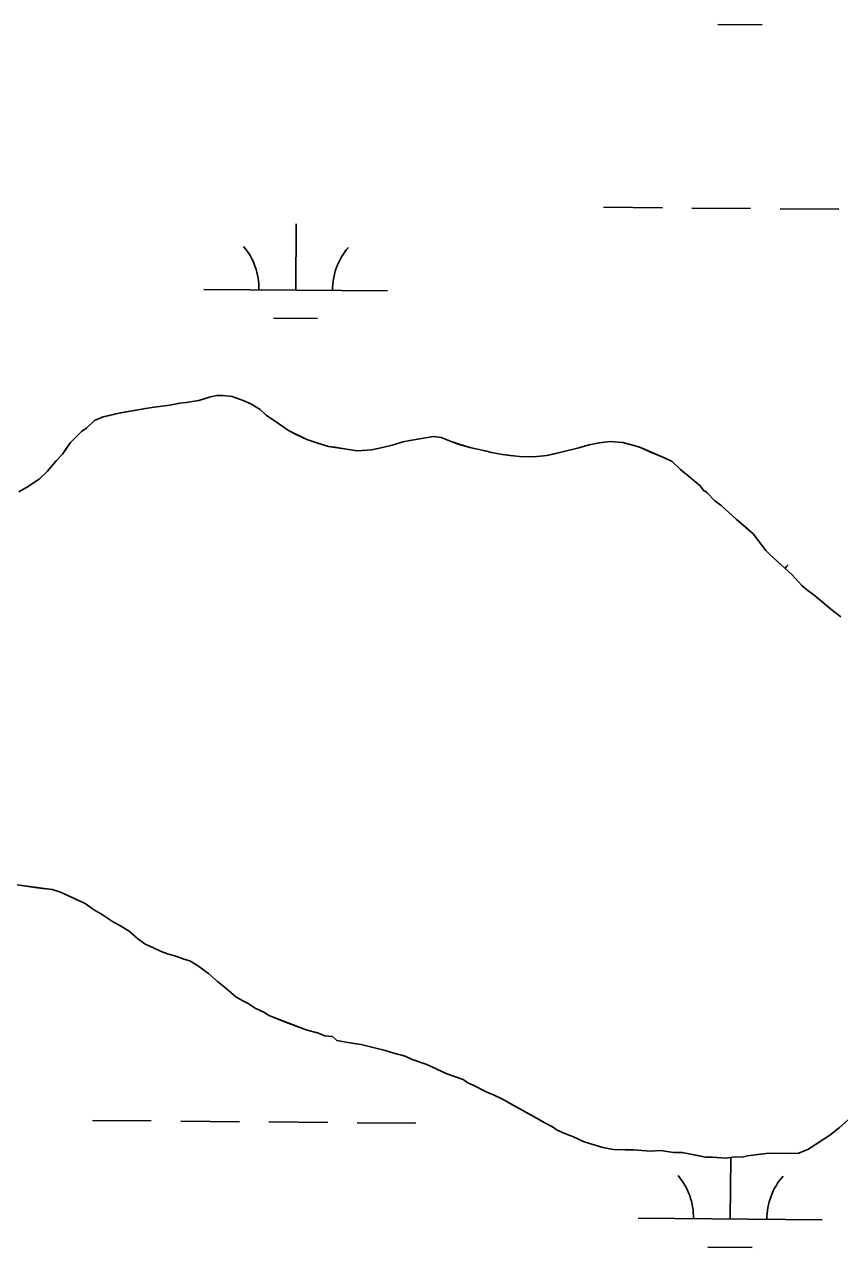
# Model space of a CAD drawing. Extents: x 3271442 to 3309282, y 752266 to 777610.
# Drawn here: x 3301848 to 3302291, y 758834 to 759499 of the extents above; entities that cross this region are included whole.
import ezdxf

# ---------------------------------------------------------------- set-up
doc = ezdxf.new("R2010")
doc.units = 0
for name, color, linetype in [('V-SITE-VEGE', 7, 'Continuous'), ('V-TOPO-SHOR', 7, 'Continuous'), ('V-WETL-SWMP', 7, 'Continuous')]:
    doc.layers.add(name, color=color, linetype=linetype)

msp = doc.modelspace()

# ---------------------------------------------------------------- linework, layer by layer
at = {"layer": 'V-SITE-VEGE'}
for p, q in [((3301918.54, 759291.18), (3301913.85, 759290.45)), ((3301927.05, 759292.25), (3301918.54, 759291.18)), ((3301932.59, 759293.39), (3301927.05, 759292.25)), ((3301935.99, 759293.74), (3301932.59, 759293.39)), ((3301942.81, 759294.84), (3301935.99, 759293.74)), ((3301949.22, 759296.81), (3301942.81, 759294.84)), ((3301952.63, 759297.58), (3301949.22, 759296.81)), ((3301956.02, 759297.5), (3301952.63, 759297.58)), ((3301961.1, 759296.95), (3301956.02, 759297.5)), ((3301966.98, 759294.69), (3301961.1, 759296.95)), ((3301971.18, 759292.89), (3301966.98, 759294.69)), ((3301976.2, 759289.8), (3301971.18, 759292.89)), ((3301890.83, 759285.91), (3301886.12, 759283.9)), ((3301899.37, 759287.83), (3301890.83, 759285.91)), ((3301913.85, 759290.45), (3301899.37, 759287.83)), ((3301979.52, 759286.75), (3301976.2, 759289.8)), ((3301986.2, 759282.35), (3301979.52, 759286.75)), ((3301879.2, 759278.13), (3301873.11, 759271.91)), ((3301881.78, 759279.76), (3301879.2, 759278.13)), ((3301886.12, 759283.9), (3301881.78, 759279.76)), ((3301991.62, 759278.41), (3301986.2, 759282.35)), ((3302001.69, 759273.5), (3301991.62, 759278.41)), ((3301873.11, 759271.91), (3301868.71, 759265.65)), ((3302007.16, 759271.67), (3302001.69, 759273.5)), ((3302013.48, 759269.82), (3302007.16, 759271.67)), ((3302053.84, 759272.25), (3302048.71, 759270.68)), ((3302057.67, 759273.01), (3302053.84, 759272.25)), ((3302070.46, 759275.24), (3302057.67, 759273.01)), ((3302074.68, 759274.72), (3302070.46, 759275.24)), ((3302080.15, 759272.47), (3302074.68, 759274.72)), ((3302083.93, 759271.11), (3302080.15, 759272.47)), ((3302090.25, 759269.26), (3302083.93, 759271.11)), ((3302160.73, 759271.81), (3302155.19, 759270.67)), ((3302166.69, 759272.52), (3302160.73, 759271.81)), ((3302173.47, 759271.93), (3302166.69, 759272.52)), ((3302180.21, 759270.07), (3302173.47, 759271.93)), ((3301868.71, 759265.65), (3301865.23, 759261.91)), ((3302029.11, 759267.33), (3302013.48, 759269.82)), ((3302036.77, 759267.99), (3302029.11, 759267.33)), ((3302042.73, 759269.12), (3302036.77, 759267.99)), ((3302048.71, 759270.68), (3302042.73, 759269.12)), ((3302098.69, 759267.36), (3302090.25, 759269.26)), ((3302102.06, 759266.43), (3302098.69, 759267.36)), ((3302107.98, 759265.44), (3302102.06, 759266.43)), ((3302117.29, 759264.37), (3302107.98, 759265.44)), ((3302124.92, 759264.18), (3302117.29, 759264.37)), ((3302132.15, 759264.86), (3302124.92, 759264.18)), ((3302140.68, 759266.78), (3302132.15, 759264.86)), ((3302149.64, 759269.11), (3302140.68, 759266.78)), ((3302155.19, 759270.67), (3302149.64, 759269.11)), ((3302183.16, 759269.15), (3302180.21, 759270.07)), ((3302196.59, 759263.32), (3302183.16, 759269.15)), ((3301865.23, 759261.91), (3301860.43, 759256.09)), ((3302200.37, 759261.53), (3302196.59, 759263.32)), ((3302204.93, 759257.18), (3302200.37, 759261.53)), ((3301856.08, 759251.95), (3301849.62, 759247.86)), ((3301860.43, 759256.09), (3301856.08, 759251.95)), ((3302215.33, 759248.45), (3302204.93, 759257.18)), ((3301849.62, 759247.86), (3301844.89, 759245.01)), ((3302217.8, 759245.42), (3302215.33, 759248.45)), ((3302218.22, 759245.41), (3302217.8, 759245.42)), ((3302219.48, 759244.53), (3302218.22, 759245.41)), ((3302223.61, 759240.19), (3302219.48, 759244.53)), ((3302226.94, 759237.56), (3302223.61, 759240.19)), ((3302235.25, 759230.15), (3302226.94, 759237.56)), ((3302244.4, 759222.3), (3302235.25, 759230.15)), ((3302247.27, 759218.41), (3302244.4, 759222.3)), ((3302251.39, 759213.22), (3302247.27, 759218.41)), ((3302253.87, 759210.61), (3302251.39, 759213.22)), ((3302265.5, 759200.16), (3302253.87, 759210.61)), ((3302270.87, 759194.09), (3302265.5, 759200.16)), ((3302273.37, 759191.91), (3302270.87, 759194.09)), ((3302277.54, 759188.84), (3302273.37, 759191.91)), ((3302287.52, 759180.54), (3302277.54, 759188.84)), ((3302292.1, 759177.03), (3302287.52, 759180.54)), ((3301844.01, 759031.21), (3301863.04, 759028.64)), ((3301863.04, 759028.64), (3301867.68, 759027.25)), ((3301867.68, 759027.25), (3301881.1, 759020.99)), ((3301881.1, 759020.99), (3301886.11, 759017.48)), ((3301886.11, 759017.48), (3301889.87, 759015.27)), ((3301889.87, 759015.27), (3301896.56, 759010.87)), ((3301896.56, 759010.87), (3301899.91, 759009.09)), ((3301899.91, 759009.09), (3301904.92, 759006)), ((3301904.92, 759006), (3301909.5, 759002.07)), ((3301909.5, 759002.07), (3301913.66, 758999)), ((3301913.66, 758999), (3301917.86, 758997.2)), ((3301917.86, 758997.2), (3301922.48, 758994.97)), ((3301922.48, 758994.97), (3301925.84, 758993.62)), ((3301925.84, 758993.62), (3301930.9, 758992.22)), ((3301930.9, 758992.22), (3301934.68, 758990.86)), ((3301934.68, 758990.86), (3301938.05, 758989.93)), ((3301938.05, 758989.93), (3301942.23, 758987.29)), ((3301942.23, 758987.29), (3301948.07, 758982.91)), ((3301948.07, 758982.91), (3301953.05, 758978.55)), ((3301953.05, 758978.55), (3301957.64, 758975.04)), ((3301957.64, 758975.04), (3301963.04, 758970.24)), ((3301963.04, 758970.24), (3301966.8, 758968.03)), ((3301966.8, 758968.03), (3301969.74, 758966.69)), ((3301969.74, 758966.69), (3301973.5, 758964.06)), ((3301973.5, 758964.06), (3301978.53, 758961.82)), ((3301978.53, 758961.82), (3301981.03, 758960.06)), ((3301981.03, 758960.06), (3302001.21, 758952.36)), ((3302001.21, 758952.36), (3302007.96, 758950.5)), ((3302007.96, 758950.5), (3302011.32, 758949.15)), ((3302011.32, 758949.15), (3302015.55, 758948.63)), ((3302015.55, 758948.63), (3302018.04, 758946.44)), ((3302018.04, 758946.44), (3302023.96, 758945.45)), ((3302023.96, 758945.45), (3302031.14, 758944.43)), ((3302031.14, 758944.43), (3302044.22, 758941.15)), ((3302044.22, 758941.15), (3302048.43, 758939.78)), ((3302048.43, 758939.78), (3302055.17, 758937.92)), ((3302055.17, 758937.92), (3302058.95, 758936.13)), ((3302058.95, 758936.13), (3302066.94, 758933.4)), ((3302066.94, 758933.4), (3302077.85, 758928.47)), ((3302077.85, 758928.47), (3302086.69, 758925.29)), ((3302086.69, 758925.29), (3302089.19, 758923.53)), ((3302089.19, 758923.53), (3302092.12, 758922.19)), ((3302092.12, 758922.19), (3302099.25, 758918.62)), ((3302099.25, 758918.62), (3302103.46, 758916.83)), ((3302103.46, 758916.83), (3302108.06, 758914.59)), ((3302108.06, 758914.59), (3302131.09, 758901.74)), ((3302131.09, 758901.74), (3302135.28, 758899.52)), ((3302135.28, 758899.52), (3302137.78, 758897.76)), ((3302286.2, 758895.06), (3302291.39, 758899.18)), ((3302291.39, 758899.18), (3302296.15, 758903.3)), ((3302137.78, 758897.76), (3302141.98, 758895.96)), ((3302141.98, 758895.96), (3302146.61, 758894.16)), ((3302146.61, 758894.16), (3302152.48, 758891.47)), ((3302274.14, 758887.29), (3302286.2, 758895.06)), ((3302152.48, 758891.47), (3302162.58, 758888.26)), ((3302162.58, 758888.26), (3302168.5, 758887.27)), ((3302168.5, 758887.27), (3302179.53, 758887)), ((3302179.53, 758887), (3302188.42, 758886.37)), ((3302188.42, 758886.37), (3302193.94, 758886.66)), ((3302193.94, 758886.66), (3302201.13, 758885.64)), ((3302201.13, 758885.64), (3302205.79, 758885.53)), ((3302205.79, 758885.53), (3302218.46, 758883.1)), ((3302241.39, 758883.83), (3302252.88, 758885.25)), ((3302252.88, 758885.25), (3302262.63, 758885.02)), ((3302262.63, 758885.02), (3302269, 758885.29)), ((3302269, 758885.29), (3302274.14, 758887.29)), ((3302218.46, 758883.1), (3302222.28, 758883.01)), ((3302222.28, 758883.01), (3302229.47, 758882.42)), ((3302229.47, 758882.42), (3302234.58, 758883.14)), ((3302234.58, 758883.14), (3302238.4, 758883.05)), ((3302238.4, 758883.05), (3302241.39, 758883.83))]:
    msp.add_line(p, q, dxfattribs=at)
at = {"layer": 'V-TOPO-SHOR'}
for points in [[(3302204.93, 759257.18), (3302200.37, 759261.53), (3302196.59, 759263.32), (3302188.19, 759266.91), (3302183.16, 759269.15), (3302180.21, 759270.07), (3302176.84, 759271), (3302173.47, 759271.93), (3302166.69, 759272.52), (3302160.73, 759271.81), (3302155.19, 759270.67), (3302149.64, 759269.11), (3302140.68, 759266.78), (3302135.56, 759265.63), (3302132.15, 759264.86), (3302124.92, 759264.18), (3302117.29, 759264.37), (3302112.21, 759264.91), (3302107.98, 759265.44), (3302102.06, 759266.43), (3302098.69, 759267.36), (3302090.25, 759269.26), (3302087.3, 759270.18), (3302083.93, 759271.11), (3302080.15, 759272.47), (3302074.68, 759274.72), (3302070.46, 759275.24), (3302066.2, 759274.5), (3302061.94, 759273.75), (3302057.67, 759273.01), (3302053.84, 759272.25), (3302048.71, 759270.68), (3302042.73, 759269.12), (3302036.77, 759267.99), (3302029.11, 759267.33), (3302023.2, 759268.32), (3302016.86, 759269.32), (3302013.48, 759269.82), (3302007.16, 759271.67), (3302001.69, 759273.5), (3301996.24, 759276.17), (3301991.62, 759278.41), (3301986.2, 759282.35), (3301979.52, 759286.75), (3301976.2, 759289.8), (3301971.18, 759292.89), (3301966.98, 759294.69), (3301961.1, 759296.95), (3301956.02, 759297.5), (3301952.63, 759297.58), (3301949.22, 759296.81), (3301942.81, 759294.84), (3301935.99, 759293.74), (3301932.59, 759293.39), (3301927.05, 759292.25), (3301918.54, 759291.18), (3301913.85, 759290.45), (3301907.89, 759289.32), (3301903.2, 759288.58), (3301899.37, 759287.83), (3301894.25, 759286.68), (3301890.83, 759285.91), (3301886.12, 759283.9), (3301881.78, 759279.76), (3301879.2, 759278.13), (3301873.11, 759271.91), (3301871.35, 759269.4), (3301868.71, 759265.65), (3301865.23, 759261.91), (3301860.43, 759256.09), (3301856.08, 759251.95), (3301853.5, 759250.32), (3301849.62, 759247.86), (3301844.89, 759245.01)], [(3302292.1, 759177.03), (3302287.52, 759180.54), (3302281.69, 759185.34), (3302277.54, 759188.84), (3302273.37, 759191.91), (3302270.87, 759194.09), (3302265.5, 759200.16), (3302259.69, 759205.38), (3302253.87, 759210.61), (3302251.39, 759213.22), (3302247.27, 759218.41), (3302244.4, 759222.3), (3302239.83, 759226.22), (3302235.25, 759230.15), (3302229.44, 759235.38), (3302226.94, 759237.56), (3302223.61, 759240.19), (3302219.48, 759244.53), (3302218.22, 759245.41), (3302217.8, 759245.42), (3302215.33, 759248.45), (3302211.17, 759251.94), (3302204.93, 759257.18)], [(3301844.01, 759031.21), (3301855.01, 759029.68), (3301859.66, 759029.14), (3301863.04, 759028.64), (3301867.68, 759027.25), (3301881.1, 759020.99), (3301886.11, 759017.48), (3301889.87, 759015.27), (3301896.56, 759010.87), (3301899.91, 759009.09), (3301904.92, 759006), (3301909.5, 759002.07), (3301913.66, 758999), (3301917.86, 758997.2), (3301922.48, 758994.97), (3301925.84, 758993.62), (3301930.9, 758992.22), (3301934.68, 758990.86), (3301938.05, 758989.93), (3301942.23, 758987.29), (3301948.07, 758982.91), (3301953.05, 758978.55), (3301957.64, 758975.04), (3301963.04, 758970.24), (3301966.8, 758968.03), (3301969.74, 758966.69), (3301973.49, 758964.06), (3301978.53, 758961.82), (3301981.03, 758960.06), (3301991.54, 758955.99), (3302001.21, 758952.36), (3302007.96, 758950.5), (3302011.32, 758949.15), (3302015.55, 758948.63), (3302018.04, 758946.44), (3302023.96, 758945.45), (3302027.34, 758944.95), (3302031.14, 758944.43), (3302044.22, 758941.15), (3302048.43, 758939.78), (3302055.17, 758937.92), (3302058.95, 758936.13), (3302066.94, 758933.4), (3302077.85, 758928.47), (3302086.69, 758925.29), (3302089.19, 758923.53), (3302092.12, 758922.19)], [(3302092.12, 758922.19), (3302099.25, 758918.62), (3302103.45, 758916.82), (3302108.06, 758914.59), (3302113.51, 758911.49), (3302124.81, 758905.28), (3302131.09, 758901.74), (3302135.28, 758899.52), (3302137.78, 758897.76), (3302141.98, 758895.96), (3302146.61, 758894.16), (3302152.48, 758891.47), (3302156.69, 758890.1), (3302162.58, 758888.26), (3302168.5, 758887.27), (3302174.86, 758887.12), (3302179.53, 758887.01), (3302188.42, 758886.37), (3302193.94, 758886.66), (3302201.13, 758885.64), (3302205.79, 758885.53), (3302213.39, 758884.07), (3302218.46, 758883.1), (3302222.28, 758883.01), (3302229.47, 758882.42), (3302234.58, 758883.14), (3302238.4, 758883.05), (3302241.39, 758883.83), (3302246.92, 758884.54), (3302252.88, 758885.25), (3302262.63, 758885.02), (3302269, 758885.29), (3302274.14, 758887.29), (3302286.2, 758895.06), (3302288.79, 758897.12), (3302291.39, 758899.18), (3302296.16, 758903.3)]]:
    msp.add_lwpolyline(points, dxfattribs=at)
at = {"layer": 'V-WETL-SWMP'}
for p, q in [((3302225.26, 759499.39), (3302249.26, 759499.2)), ((3302163.03, 759399.9), (3302195.03, 759399.64)), ((3302211.03, 759399.51), (3302243.03, 759399.24)), ((3302259.02, 759399.11), (3302291.02, 759398.85)), ((3301995.59, 759354.85), (3301995.88, 759390.85)), ((3301945.59, 759355.26), (3302045.59, 759354.44)), ((3301983.46, 759339.52), (3302007.46, 759339.32)), ((3301913.85, 759290.45), (3301918.54, 759291.18)), ((3301918.54, 759291.18), (3301927.05, 759292.25)), ((3301927.05, 759292.25), (3301932.59, 759293.39)), ((3301932.59, 759293.39), (3301935.99, 759293.74)), ((3301935.99, 759293.74), (3301942.81, 759294.84)), ((3301942.81, 759294.84), (3301949.22, 759296.81)), ((3301949.22, 759296.81), (3301952.63, 759297.58)), ((3301952.63, 759297.58), (3301956.02, 759297.5)), ((3301956.02, 759297.5), (3301961.1, 759296.95)), ((3301961.1, 759296.95), (3301966.98, 759294.69)), ((3301966.98, 759294.69), (3301971.18, 759292.89)), ((3301971.18, 759292.89), (3301976.2, 759289.8)), ((3301886.12, 759283.9), (3301890.84, 759285.91)), ((3301890.84, 759285.91), (3301899.37, 759287.82)), ((3301899.37, 759287.82), (3301913.85, 759290.45)), ((3301976.2, 759289.8), (3301979.52, 759286.75)), ((3301979.52, 759286.75), (3301986.2, 759282.35)), ((3301873.11, 759271.91), (3301879.2, 759278.13)), ((3301879.2, 759278.13), (3301881.78, 759279.76)), ((3301881.78, 759279.76), (3301886.12, 759283.9)), ((3301986.2, 759282.35), (3301991.62, 759278.4)), ((3301991.62, 759278.4), (3302001.69, 759273.5)), ((3301868.72, 759265.65), (3301873.11, 759271.91)), ((3302001.69, 759273.5), (3302007.16, 759271.67)), ((3302007.16, 759271.67), (3302013.48, 759269.82)), ((3302048.71, 759270.67), (3302053.84, 759272.25)), ((3302053.84, 759272.25), (3302057.67, 759273.01)), ((3302057.67, 759273.01), (3302070.46, 759275.24)), ((3302070.46, 759275.24), (3302074.69, 759274.72)), ((3302074.69, 759274.72), (3302080.15, 759272.47)), ((3302080.15, 759272.47), (3302083.93, 759271.1)), ((3302083.93, 759271.1), (3302090.25, 759269.26)), ((3302155.19, 759270.67), (3302160.74, 759271.81)), ((3302160.74, 759271.81), (3302166.69, 759272.52)), ((3302166.69, 759272.52), (3302173.47, 759271.93)), ((3302173.47, 759271.93), (3302180.21, 759270.07)), ((3301865.23, 759261.91), (3301868.72, 759265.65)), ((3302013.48, 759269.82), (3302029.12, 759267.33)), ((3302029.12, 759267.33), (3302036.77, 759267.99)), ((3302036.77, 759267.99), (3302042.73, 759269.12)), ((3302042.73, 759269.12), (3302048.71, 759270.67)), ((3302090.25, 759269.26), (3302098.69, 759267.36)), ((3302098.69, 759267.36), (3302102.06, 759266.43)), ((3302102.06, 759266.43), (3302107.98, 759265.44)), ((3302107.98, 759265.44), (3302117.29, 759264.37)), ((3302117.29, 759264.37), (3302124.92, 759264.18)), ((3302124.92, 759264.18), (3302132.15, 759264.86)), ((3302132.15, 759264.86), (3302140.68, 759266.78)), ((3302140.68, 759266.78), (3302149.64, 759269.11)), ((3302149.64, 759269.11), (3302155.19, 759270.67)), ((3302180.21, 759270.07), (3302183.16, 759269.15)), ((3302183.16, 759269.15), (3302196.59, 759263.32)), ((3301860.43, 759256.09), (3301865.23, 759261.91)), ((3302196.59, 759263.32), (3302200.37, 759261.53)), ((3302200.37, 759261.53), (3302204.93, 759257.18)), ((3301849.62, 759247.86), (3301856.08, 759251.95)), ((3301856.08, 759251.95), (3301860.43, 759256.09)), ((3302204.93, 759257.18), (3302215.33, 759248.44)), ((3301844.89, 759245.01), (3301849.62, 759247.86)), ((3302215.33, 759248.44), (3302217.8, 759245.42)), ((3302217.8, 759245.42), (3302218.22, 759245.41)), ((3302218.22, 759245.41), (3302219.48, 759244.53)), ((3302219.48, 759244.53), (3302223.61, 759240.19)), ((3302223.61, 759240.19), (3302226.94, 759237.56)), ((3302226.94, 759237.56), (3302235.25, 759230.15)), ((3302235.25, 759230.15), (3302244.4, 759222.29)), ((3302244.4, 759222.29), (3302247.27, 759218.41)), ((3302247.27, 759218.41), (3302251.39, 759213.22)), ((3302251.39, 759213.22), (3302253.88, 759210.61)), ((3302253.88, 759210.61), (3302265.5, 759200.15)), ((3302265.5, 759200.15), (3302270.87, 759194.09)), ((3302270.87, 759194.09), (3302273.37, 759191.9)), ((3302273.37, 759191.9), (3302277.54, 759188.84)), ((3302277.54, 759188.84), (3302287.52, 759180.54)), ((3302287.52, 759180.54), (3302292.1, 759177.03)), ((3301863.04, 759028.64), (3301844.01, 759031.21)), ((3301867.68, 759027.25), (3301863.04, 759028.64)), ((3301881.1, 759020.99), (3301867.68, 759027.25)), ((3301886.11, 759017.48), (3301881.1, 759020.99)), ((3301889.87, 759015.27), (3301886.11, 759017.48)), ((3301896.56, 759010.87), (3301889.87, 759015.27)), ((3301899.91, 759009.09), (3301896.56, 759010.87)), ((3301904.92, 759006), (3301899.91, 759009.09)), ((3301909.5, 759002.07), (3301904.92, 759006)), ((3301913.66, 758999), (3301909.5, 759002.07)), ((3301917.86, 758997.2), (3301913.66, 758999)), ((3301922.48, 758994.97), (3301917.86, 758997.2)), ((3301925.84, 758993.62), (3301922.48, 758994.97)), ((3301930.9, 758992.23), (3301925.84, 758993.62)), ((3301934.68, 758990.86), (3301930.9, 758992.23)), ((3301938.05, 758989.93), (3301934.68, 758990.86)), ((3301942.23, 758987.29), (3301938.05, 758989.93)), ((3301948.07, 758982.91), (3301942.23, 758987.29)), ((3301953.05, 758978.54), (3301948.07, 758982.91)), ((3301957.64, 758975.04), (3301953.05, 758978.54)), ((3301963.04, 758970.24), (3301957.64, 758975.04)), ((3301966.8, 758968.03), (3301963.04, 758970.24)), ((3301969.74, 758966.69), (3301966.8, 758968.03)), ((3301973.49, 758964.06), (3301969.74, 758966.69)), ((3301978.53, 758961.81), (3301973.49, 758964.06)), ((3301981.03, 758960.06), (3301978.53, 758961.81)), ((3302001.21, 758952.36), (3301981.03, 758960.06)), ((3302007.96, 758950.5), (3302001.21, 758952.36)), ((3302011.32, 758949.15), (3302007.96, 758950.5)), ((3302015.55, 758948.62), (3302011.32, 758949.15)), ((3302018.04, 758946.44), (3302015.55, 758948.62)), ((3302023.96, 758945.45), (3302018.04, 758946.44)), ((3302031.14, 758944.43), (3302023.96, 758945.45)), ((3302044.22, 758941.15), (3302031.14, 758944.43)), ((3302048.43, 758939.78), (3302044.22, 758941.15)), ((3302055.17, 758937.92), (3302048.43, 758939.78)), ((3302058.95, 758936.13), (3302055.17, 758937.92)), ((3302066.94, 758933.4), (3302058.95, 758936.13)), ((3302077.85, 758928.47), (3302066.94, 758933.4)), ((3302086.69, 758925.29), (3302077.85, 758928.47)), ((3302089.19, 758923.53), (3302086.69, 758925.29)), ((3302092.13, 758922.19), (3302089.19, 758923.53)), ((3302099.25, 758918.62), (3302092.13, 758922.19)), ((3302103.45, 758916.82), (3302099.25, 758918.62)), ((3302108.07, 758914.59), (3302103.45, 758916.82)), ((3302131.09, 758901.74), (3302108.07, 758914.59)), ((3301885.02, 758903), (3301917.02, 758902.73)), ((3301933.02, 758902.6), (3301965.02, 758902.34)), ((3301981.01, 758902.21), (3302013.01, 758901.94)), ((3302029.01, 758901.81), (3302061.01, 758901.55)), ((3302135.28, 758899.52), (3302131.09, 758901.74)), ((3302137.78, 758897.76), (3302135.28, 758899.52)), ((3302291.39, 758899.18), (3302286.2, 758895.06)), ((3302141.98, 758895.96), (3302137.78, 758897.76)), ((3302146.61, 758894.16), (3302141.98, 758895.96)), ((3302152.48, 758891.47), (3302146.61, 758894.16)), ((3302286.2, 758895.06), (3302274.14, 758887.29)), ((3302162.59, 758888.26), (3302152.48, 758891.47)), ((3302168.5, 758887.27), (3302162.59, 758888.26)), ((3302179.53, 758887), (3302168.5, 758887.27)), ((3302188.42, 758886.37), (3302179.53, 758887)), ((3302193.94, 758886.66), (3302188.42, 758886.37)), ((3302201.13, 758885.64), (3302193.94, 758886.66)), ((3302205.79, 758885.53), (3302201.13, 758885.64)), ((3302218.46, 758883.1), (3302205.79, 758885.53)), ((3302252.88, 758885.25), (3302241.39, 758883.83)), ((3302262.63, 758885.02), (3302252.88, 758885.25)), ((3302269, 758885.29), (3302262.63, 758885.02)), ((3302274.14, 758887.29), (3302269, 758885.29)), ((3302222.28, 758883.01), (3302218.46, 758883.1)), ((3302229.48, 758882.42), (3302222.28, 758883.01)), ((3302234.58, 758883.14), (3302229.48, 758882.42)), ((3302231.9, 758849.4), (3302232.18, 758882.8)), ((3302238.4, 758883.05), (3302234.58, 758883.14)), ((3302241.39, 758883.83), (3302238.4, 758883.05)), ((3302181.91, 758849.81), (3302281.9, 758848.99)), ((3302219.78, 758834.07), (3302243.78, 758833.87))]:
    msp.add_line(p, q, dxfattribs=at)
for centre, start, end in [((3301940.35, 759355.78), 358.75626, 40.29991), ((3302050.83, 759354.87), 138.75625, 180.29991), ((3302289.89, 759182.08), 138.75625, 142.70102), ((3302176.67, 758850.33), 358.75626, 40.29991), ((3302287.15, 758849.42), 138.75625, 180.29991)]:
    msp.add_arc(centre, 35.25, start, end, dxfattribs=at)

doc.saveas('drawing.dxf')
